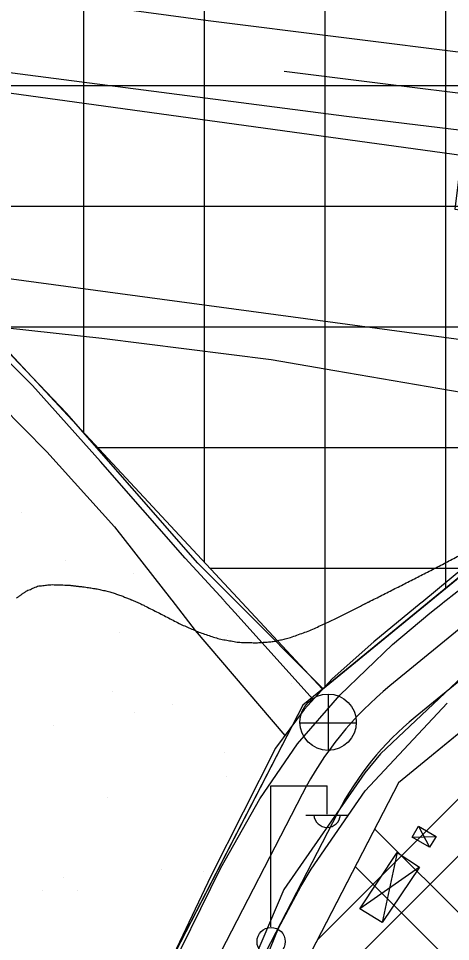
# Model space of a CAD drawing. Extents: x 417995 to 421451, y 4454518 to 4458015.
# Drawn here: x 419933.6 to 419987.3, y 4455080.4 to 4455195.1 of the extents above; entities that cross this region are included whole.
import ezdxf

# ---------------------------------------------------------------- set-up
doc = ezdxf.new("R2010")
doc.units = 0
for name, color, linetype in [('ADAKENARI', 7, 'Continuous'), ('B_Imalat', 7, 'Continuous'), ('B_Kapi', 7, 'Continuous'), ('B_Sundurma', 7, 'Continuous'), ('Egri_1m', 7, 'Continuous'), ('KALDIRIM_FAT', 7, 'Continuous'), ('PL_AYA_PARK_DINLENME', 7, 'Continuous'), ('PL_K_DEPOLAMA', 7, 'Continuous'), ('PL_TİCARET', 7, 'Continuous'), ('S_Elektrik_Diregi', 7, 'Continuous'), ('S_Rogar_Kapagi', 7, 'Continuous'), ('Sinir_Tel_bir_taraf', 7, 'Continuous'), ('TRFAT_DEPOLAMA', 7, 'Continuous'), ('TRFAT_PARKALANI', 7, 'Continuous'), ('TRFAT_TİCARET', 7, 'Continuous'), ('Yol_Kaldirim_kenari_bordurtasi', 7, 'Continuous'), ('Yol_Sose', 7, 'Continuous'), ('Yol_Toprak_Duz', 7, 'Continuous'), ('Yol_Toprak_Kesik', 7, 'Continuous')]:
    doc.layers.add(name, color=color, linetype=linetype)

msp = doc.modelspace()

# ---------------------------------------------------------------- linework, layer by layer
at = {"layer": 'ADAKENARI'}
for p, q in [((419971.33721307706, 4455111.774155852), (419931.3880536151, 4455154.692905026)), ((420006.4723338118, 4455140.516019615), (419971.33721307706, 4455111.774155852)), ((420015.969804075, 4455128.905763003), (419980.79345789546, 4455100.130175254)), ((419971.33721307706, 4455111.774155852), (419968.89421296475, 4455109.775688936)), ((419968.89421296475, 4455109.775688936), (419932.0343151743, 4455038.43906758)), ((419980.79345789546, 4455100.130175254), (419945.0540187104, 4455030.935058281))]:
    msp.add_line(p, q, dxfattribs=at)
at = {"layer": 'B_Imalat'}
msp.add_lwpolyline([(419991.1715196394, 4455161.730897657), (419989.34275422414, 4455161.9773355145), (419988.5545853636, 4455155.171176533), (419925.278608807, 4455163.700672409), (419926.59695584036, 4455173.537990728), (419916.8481998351, 4455174.870724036), (419918.51424774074, 4455187.753797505), (419988.5979776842, 4455178.105747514), (419987.78878820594, 4455171.392495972), (419992.2976696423, 4455170.84218506)], close=True, dxfattribs=at)
at = {"layer": 'B_Kapi'}
msp.add_lwpolyline([(419965.8851364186, 4455082.044683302), (419968.6379696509, 4455087.2334381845)], dxfattribs=at)
at = {"layer": 'B_Sundurma'}
for p, q in [((419983.27800302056, 4455094.720942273), (419984.6541795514, 4455092.099851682)), ((419982.4746979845, 4455093.367006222), (419985.457182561, 4455093.446576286)), ((419980.6335759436, 4455091.463407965), (419978.7385934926, 4455082.735464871)), ((419983.398840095, 4455089.644811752), (419975.97724312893, 4455084.474437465))]:
    msp.add_line(p, q, dxfattribs=at)
for points in [[(419982.4746979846, 4455093.367006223), (419983.2780030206, 4455094.720942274), (419985.45718256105, 4455093.446576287), (419984.65417955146, 4455092.099851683)], [(419980.63357594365, 4455091.463407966), (419983.39884009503, 4455089.644811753), (419978.73859349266, 4455082.735464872), (419975.977243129, 4455084.474437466)]]:
    msp.add_lwpolyline(points, close=True, dxfattribs=at)
at = {"layer": 'Egri_1m'}
for points in [[(419977.1125351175, 4455122.613297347), (419978.72686928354, 4455123.428524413), (419980.3412034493, 4455124.24375148), (419981.9555376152, 4455125.058978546), (419983.5757120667, 4455125.8825167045), (419985.2153541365, 4455126.7337585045), (419986.8549962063, 4455127.585000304), (419988.49463827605, 4455128.436242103), (419989.7035531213, 4455129.089581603), (419990.40995287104, 4455129.512035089), (419991.1163526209, 4455129.934488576), (419991.8227523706, 4455130.356942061), (419992.7372938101, 4455130.984222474), (419993.7443426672, 4455131.7025370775), (419994.7513915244, 4455132.42085168), (419995.75844038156, 4455133.139166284), (419996.7542911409, 4455133.872379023), (419997.7492087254, 4455134.606833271), (419998.74412631, 4455135.341287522), (419999.74960033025, 4455136.089832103), (420000.8131347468, 4455136.915873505), (420001.8766691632, 4455137.741914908), (420002.94020357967, 4455138.567956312), (420004.1878329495, 4455139.5736784), (420005.73001424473, 4455140.8668895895), (420007.27219553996, 4455142.160100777), (420008.81437683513, 4455143.453311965), (420009.92052874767, 4455144.330979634), (420010.754162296, 4455144.948932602), (420011.58779584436, 4455145.566885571), (420012.4214293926, 4455146.184838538), (420013.3353573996, 4455146.759020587), (420014.2638843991, 4455147.325244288), (420015.19241139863, 4455147.891467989), (420016.07195994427, 4455148.418946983), (420016.36376704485, 4455148.481489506), (420016.6555741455, 4455148.544032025), (420016.9473812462, 4455148.606574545), (420017.24055441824, 4455148.6420549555), (420017.536801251, 4455148.616645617), (420017.83304808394, 4455148.59123628), (420018.1292949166, 4455148.565826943), (420018.3967474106, 4455148.544801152), (420018.6395190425, 4455148.5275326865), (420018.8822906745, 4455148.510264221), (420019.1250623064, 4455148.492995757), (420019.365240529, 4455148.457815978), (420019.6046407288, 4455148.4172628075), (420019.8440409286, 4455148.376709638), (420020.0834411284, 4455148.336156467)], [(419933.2998157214, 4455123.076270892), (419933.4163806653, 4455123.1584945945), (419933.5329456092, 4455123.240718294), (419933.64951055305, 4455123.322941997), (419933.76607549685, 4455123.405165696), (419933.88447454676, 4455123.488683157), (419934.0193805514, 4455123.583844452), (419934.154286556, 4455123.679005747), (419934.28919256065, 4455123.774167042), (419934.42409856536, 4455123.869328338), (419934.5914275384, 4455123.970851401), (419934.8884483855, 4455124.097821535), (419935.18546923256, 4455124.224791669), (419935.4824900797, 4455124.351761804), (419935.7795109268, 4455124.478731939), (419936.0850918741, 4455124.578660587), (419936.41064638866, 4455124.615492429), (419936.73620090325, 4455124.652324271), (419937.06175541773, 4455124.689156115), (419937.38730993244, 4455124.725987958), (419937.7594193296, 4455124.742819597), (419938.20136105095, 4455124.729650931), (419938.64330277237, 4455124.716482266), (419939.08524449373, 4455124.703313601), (419939.52718621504, 4455124.690144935), (419939.9687155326, 4455124.658112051), (419940.40983244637, 4455124.60721495), (419940.8509493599, 4455124.556317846), (419941.29206627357, 4455124.505420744), (419941.7331831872, 4455124.454523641), (419942.09747268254, 4455124.40465226), (419942.410543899, 4455124.355464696), (419942.72361511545, 4455124.306277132), (419943.0366863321, 4455124.257089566), (419943.3497575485, 4455124.207902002), (419943.65959649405, 4455124.142318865), (419943.9680501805, 4455124.069709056), (419944.2765038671, 4455123.997099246), (419944.58495755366, 4455123.924489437), (419944.89341124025, 4455123.8518796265), (419945.1745000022, 4455123.762756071), (419945.448747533, 4455123.66950408), (419945.72299506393, 4455123.576252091), (419945.99724259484, 4455123.4830001), (419946.27149012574, 4455123.389748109), (419946.50943929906, 4455123.297103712), (419946.74335532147, 4455123.204526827), (419946.9772713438, 4455123.111949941), (419947.2111873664, 4455123.019373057), (419947.4451033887, 4455122.926796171)], [(419947.4451033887, 4455122.926796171), (419947.44853997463, 4455122.925436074), (419947.4519765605, 4455122.924075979), (419947.4554131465, 4455122.922715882), (419947.45884973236, 4455122.921355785), (419947.4622863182, 4455122.919995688), (419947.4657229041, 4455122.918635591), (419947.46915949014, 4455122.917275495), (419947.4725960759, 4455122.915915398), (419947.4760326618, 4455122.914555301), (419947.4794692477, 4455122.913195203), (419947.4829058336, 4455122.911835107), (419947.4863424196, 4455122.910475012), (419947.48977900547, 4455122.909114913), (419947.4932155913, 4455122.907754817), (419947.49665217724, 4455122.90639472), (419947.5000887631, 4455122.905034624), (419947.503525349, 4455122.903674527), (419947.50696193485, 4455122.90231443), (419947.5103985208, 4455122.900954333), (419947.5138351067, 4455122.899594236), (419947.5172716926, 4455122.89823414), (419947.5207082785, 4455122.896874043), (419947.5241448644, 4455122.895513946), (419947.52758145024, 4455122.89415385), (419947.5310180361, 4455122.892793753), (419947.534454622, 4455122.891433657), (419947.5378912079, 4455122.89007356), (419947.54132779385, 4455122.888713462), (419947.54476437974, 4455122.887353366), (419947.5482009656, 4455122.885993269), (419947.5516375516, 4455122.884633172), (419947.55507413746, 4455122.883273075), (419947.5585107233, 4455122.881912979), (419947.56194730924, 4455122.880552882), (419947.56538389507, 4455122.879192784), (419947.56882048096, 4455122.877832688), (419947.57225706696, 4455122.876472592), (419947.5756936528, 4455122.875112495), (419947.5791302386, 4455122.873752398), (419947.58256682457, 4455122.872392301), (419947.58600341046, 4455122.871032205), (419947.58943999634, 4455122.869672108), (419947.5928765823, 4455122.8683120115), (419947.5963131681, 4455122.8669519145), (419947.59974975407, 4455122.865591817), (419947.60318633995, 4455122.864231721), (419947.6066229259, 4455122.862871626), (419947.6100595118, 4455122.8615115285), (419947.6134960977, 4455122.860151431)], [(419947.6134960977, 4455122.860151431), (419947.8082193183, 4455122.77465849), (419948.00294253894, 4455122.689165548), (419948.19766575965, 4455122.603672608), (419948.39160740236, 4455122.516430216), (419948.5852648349, 4455122.428551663), (419948.77892226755, 4455122.3406731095), (419949.23036521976, 4455122.119086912), (419949.97642019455, 4455121.744691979), (419950.7224751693, 4455121.370297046), (419951.4679012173, 4455120.993828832), (419952.21081155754, 4455120.609067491), (419952.95372189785, 4455120.224306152), (419953.6966322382, 4455119.839544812), (419954.3969101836, 4455119.5318768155), (419955.0941429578, 4455119.22971549), (419955.79137573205, 4455118.927554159), (419956.51052232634, 4455118.6643211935), (419957.2406258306, 4455118.420552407), (419957.970729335, 4455118.176783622), (419958.70231468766, 4455117.976587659), (419959.4361228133, 4455117.841750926), (419960.1699309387, 4455117.706914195), (419960.9039178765, 4455117.587354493), (419961.63906709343, 4455117.567095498), (419962.37421631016, 4455117.546836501), (419963.10936552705, 4455117.526577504), (419963.7255616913, 4455117.559574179), (419964.3234573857, 4455117.6007640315), (419964.9213530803, 4455117.6419538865), (419965.51742566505, 4455117.736858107), (419966.1122828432, 4455117.867571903), (419966.7071400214, 4455117.9982857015), (419967.3696934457, 4455118.181520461), (419968.1676393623, 4455118.469797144), (419968.965585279, 4455118.758073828), (419969.76107067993, 4455119.049904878), (419970.5221088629, 4455119.39149706), (419971.2831470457, 4455119.733089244), (419972.0441852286, 4455120.0746814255), (419972.73002977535, 4455120.410369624), (419973.3970759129, 4455120.744581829), (419974.0641220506, 4455121.078794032), (419974.7308165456, 4455121.413608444), (419975.39720335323, 4455121.748949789), (419976.06359016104, 4455122.084291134), (419976.58757044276, 4455122.348045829), (419976.7199327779, 4455122.414937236), (419976.8522951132, 4455122.481828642), (419976.9846574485, 4455122.54872005)], [(419976.9846574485, 4455122.54872005), (419976.9872671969, 4455122.550037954), (419976.98987694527, 4455122.551355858), (419976.99248669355, 4455122.552673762), (419976.9950964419, 4455122.553991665), (419976.9977061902, 4455122.555309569), (419977.00031593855, 4455122.556627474), (419977.00292568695, 4455122.557945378), (419977.0055354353, 4455122.5592632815), (419977.00814518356, 4455122.560581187), (419977.01075493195, 4455122.561899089), (419977.0133646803, 4455122.563216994), (419977.0159744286, 4455122.564534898), (419977.0185841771, 4455122.565852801), (419977.02119392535, 4455122.567170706), (419977.0238036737, 4455122.568488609), (419977.0264134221, 4455122.569806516), (419977.02902317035, 4455122.571124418), (419977.03163291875, 4455122.572442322), (419977.0342426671, 4455122.573760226), (419977.0368524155, 4455122.575078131), (419977.0394621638, 4455122.576396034), (419977.0420719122, 4455122.577713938), (419977.0446816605, 4455122.579031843), (419977.04729140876, 4455122.580349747), (419977.0499011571, 4455122.581667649), (419977.0525109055, 4455122.582985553), (419977.05512065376, 4455122.584303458), (419977.0577304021, 4455122.585621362), (419977.06034015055, 4455122.586939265), (419977.0629498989, 4455122.588257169), (419977.0655596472, 4455122.589575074), (419977.0681693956, 4455122.590892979), (419977.07077914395, 4455122.592210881), (419977.0733888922, 4455122.593528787), (419977.0759986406, 4455122.594846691), (419977.078608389, 4455122.596164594), (419977.08121813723, 4455122.5974825), (419977.0838278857, 4455122.598800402), (419977.086437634, 4455122.600118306), (419977.08904738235, 4455122.601436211), (419977.09165713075, 4455122.602754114), (419977.094266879, 4455122.6040720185), (419977.0968766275, 4455122.605389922), (419977.0994863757, 4455122.606707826), (419977.1020961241, 4455122.608025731), (419977.10470587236, 4455122.609343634), (419977.1073156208, 4455122.610661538), (419977.1099253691, 4455122.611979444), (419977.1125351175, 4455122.613297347)]]:
    msp.add_spline(points, degree=3, dxfattribs=at)
at = {"layer": 'KALDIRIM_FAT'}
for p, q in [((420009.6381535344, 4455136.645931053), (419979.6960814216, 4455112.152178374)), ((420012.80397880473, 4455132.775847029), (419982.8619369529, 4455108.282119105)), ((419968.8052126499, 4455098.710749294), (419937.1145267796, 4455037.354422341)), ((419973.24763986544, 4455096.416225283), (419941.55695399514, 4455035.059898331))]:
    msp.add_line(p, q, dxfattribs=at)
for radius in [42.65670665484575, 37.65670665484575]:
    msp.add_arc((420006.7050755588, 4455079.135381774), radius, 129.28447044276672, 152.68354106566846, dxfattribs=at)
at = {"layer": 'PL_AYA_PARK_DINLENME'}
msp.add_lwpolyline([(419931.3880536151, 4455154.692905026), (419971.33721307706, 4455111.774155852), (419968.89421296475, 4455109.775688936), (419932.0343151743, 4455038.43906758)], dxfattribs=at)
at = {"layer": 'PL_K_DEPOLAMA'}
msp.add_lwpolyline([(420070.2266532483, 4455173.2887903), (420015.969804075, 4455128.905763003), (419980.79345789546, 4455100.130175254), (419945.0540187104, 4455030.935058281)], dxfattribs=at)
at = {"layer": 'PL_TİCARET'}
msp.add_lwpolyline([(419931.3880536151, 4455154.692905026), (419971.33721307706, 4455111.774155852), (420006.4723338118, 4455140.516019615), (420060.657, 4455184.84), (420061.79898161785, 4455185.79812301), (420062.91714723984, 4455186.784748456), (420064.0104482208, 4455187.79885747), (420065.0782092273, 4455188.839823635), (420066.1197707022, 4455189.907003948), (420067.1344892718, 4455190.99973921), (420068.1217381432, 4455192.117354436), (420069.0809074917, 4455193.259159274), (420079.571, 4455206.068), (420081.2102378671, 4455207.817190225), (420083.06708450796, 4455209.333167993), (420085.1089034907, 4455210.588971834), (420087.29948360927, 4455211.562330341), (420089.5999754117, 4455212.235981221), (420090.3046635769, 4455212.34363396), (420091.96958018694, 4455212.597977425), (420094.583, 4455212.63), (420121.63800000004, 4455207.796), (420186.08580637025, 4455195.960424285)], dxfattribs=at)
at = {"layer": 'S_Elektrik_Diregi'}
for p, q in [((419964.91813921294, 4455099.727220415), (419971.9181665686, 4455099.72722728)), ((419964.9181520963, 4455082.227152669), (419964.91813921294, 4455099.727220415)), ((419971.91816957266, 4455096.227213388), (419971.9181665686, 4455099.72722728)), ((419969.25815954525, 4455096.087209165), (419974.5081799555, 4455096.08721474))]:
    msp.add_line(p, q, dxfattribs=at)
msp.add_circle((419964.9541396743, 4455080.391761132), 1.750000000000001, dxfattribs=at)
msp.add_arc((419971.9189531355, 4455096.2401043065), 1.6583500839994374, 184.83843333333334, 355.1464111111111, dxfattribs=at)
at = {"layer": 'S_Rogar_Kapagi'}
for p, q in [((419972.09219486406, 4455104.113414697), (419972.0921897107, 4455111.1134407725)), ((419968.52217857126, 4455107.578425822), (419975.5222059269, 4455107.578429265))]:
    msp.add_line(p, q, dxfattribs=at)
msp.add_circle((419972.03898111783, 4455107.641978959), 3.500000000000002, dxfattribs=at)
at = {"layer": 'Sinir_Tel_bir_taraf'}
for points in [[(419960.479091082, 4455122.789064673), (419955.86158710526, 4455127.428058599), (419939.51798017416, 4455146.035978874), (419929.3839006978, 4455156.6624265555), (419918.9859568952, 4455167.335960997), (419909.6837148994, 4455177.490167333), (419902.35856205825, 4455185.219980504), (419898.1738004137, 4455189.900082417)], [(419966.5811070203, 4455188.5478415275), (420003.754461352, 4455183.913216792)], [(419964.9639734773, 4455152.668655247), (419943.9101921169, 4455155.332991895), (419929.11054295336, 4455156.943029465)], [(420011.7738634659, 4455144.797330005), (420003.3932442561, 4455145.8900251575), (419988.81343029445, 4455148.595727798), (419972.8733467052, 4455151.305967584), (419964.9639734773, 4455152.668655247)], [(419992.422987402, 4455129.759492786), (419983.6794197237, 4455122.543904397)], [(419983.6002535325, 4455122.478572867), (419977.73194659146, 4455117.635779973), (419972.5334648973, 4455113.0214440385), (419969.05636797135, 4455109.241719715), (419965.5041028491, 4455104.441445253), (419957.4543663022, 4455088.533107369), (419950.07915597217, 4455072.985048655), (419940.1860575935, 4455054.620063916), (419930.82576363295, 4455035.554433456), (419924.1290961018, 4455019.946263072), (419922.03325188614, 4455013.609138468)], [(419960.54481314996, 4455122.723036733), (419960.479091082, 4455122.789064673)], [(419971.4133868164, 4455111.803880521), (419960.54481314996, 4455122.723036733)], [(419983.6794197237, 4455122.543904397), (419983.6002535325, 4455122.478572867)], [(419968.6379696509, 4455087.2334381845), (419969.92350759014, 4455089.376499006), (419976.65046563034, 4455099.104376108), (419986.8396611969, 4455109.9974557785)], [(419959.7459201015, 4455066.969149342), (419965.8851364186, 4455082.044683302)]]:
    msp.add_lwpolyline(points, dxfattribs=at)
at = {"layer": 'TRFAT_DEPOLAMA'}
for p, q in [((419963.1468996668, 4455065.964679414), (420094.57593335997, 4455197.393713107)), ((419970.7006548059, 4455080.589502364), (420032.71374214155, 4455142.6025897)), ((419977.8238944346, 4455094.380804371), (420016.13618812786, 4455056.068510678)), ((419975.41557436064, 4455089.718056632), (420016.13618812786, 4455048.997442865))]:
    msp.add_line(p, q, dxfattribs=at)
at = {"layer": 'TRFAT_PARKALANI'}
for p, q in [((419936.57243186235, 4455148.487813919), (419936.57243186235, 4455148.487813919)), ((419933.96770919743, 4455133.715697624), (419933.96770919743, 4455133.715697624)), ((419939.42266343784, 4455127.804975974), (419939.42266343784, 4455127.804975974)), ((419947.87158460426, 4455126.186936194), (419947.87158460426, 4455126.186936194)), ((419960.85530027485, 4455121.429861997), (419960.85530027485, 4455121.429861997)), ((419946.0831839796, 4455118.825139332), (419946.0831839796, 4455118.825139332)), ((419959.5157739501, 4455118.450343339), (419959.5157739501, 4455118.450343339)), ((419967.5158208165, 4455112.450025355), (419967.5158208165, 4455112.450025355)), ((419945.2668619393, 4455111.4148199), (419945.2668619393, 4455111.4148199)), ((419952.7437045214, 4455109.845302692), (419952.7437045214, 4455109.845302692)), ((419948.0251073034, 4455108.8085291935), (419948.0251073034, 4455108.8085291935)), ((419937.9715882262, 4455107.240580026), (419937.9715882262, 4455107.240580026)), ((419959.17073734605, 4455103.886058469), (419959.17073734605, 4455103.886058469)), ((419959.4042250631, 4455100.865466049), (419959.4042250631, 4455100.865466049)), ((419944.63210876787, 4455098.260743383), (419944.63210876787, 4455098.260743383)), ((419951.2926293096, 4455089.2809067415), (419951.2926293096, 4455089.2809067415)), ((419956.5660146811, 4455089.113942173), (419956.5660146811, 4455089.113942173)), ((419939.1320945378, 4455088.292332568), (419939.1320945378, 4455088.292332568)), ((419936.52051301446, 4455086.676184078), (419936.52051301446, 4455086.676184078)), ((419940.9256574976, 4455086.794626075), (419940.9256574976, 4455086.794626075))]:
    msp.add_line(p, q, dxfattribs=at)
at = {"layer": 'TRFAT_TİCARET'}
for p, q in [((419986.67835626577, 4455124.323793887), (419986.67835626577, 4455631.5416501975)), ((419971.67835626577, 4455112.053223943), (419971.67835626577, 4455604.364190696)), ((419956.67835626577, 4455127.522667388), (419956.67835626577, 4455577.186731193)), ((419941.67835626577, 4455143.637680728), (419941.67835626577, 4455558.889843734)), ((419836.07814021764, 4455186.774155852), (420062.9051423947, 4455186.774155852)), ((419915.48127753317, 4455171.774155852), (420044.68441817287, 4455171.774155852)), ((419929.4499056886, 4455156.774155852), (420026.3473919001, 4455156.774155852)), ((419943.41294205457, 4455141.774155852), (420008.01036562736, 4455141.774155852)), ((419957.3750775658, 4455126.774155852), (419989.67376965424, 4455126.774155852))]:
    msp.add_line(p, q, dxfattribs=at)
at = {"layer": 'Yol_Kaldirim_kenari_bordurtasi'}
for points in [[(419849.69642232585, 4455287.840647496), (419849.694113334, 4455279.422608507), (419852.0421285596, 4455269.0505209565), (419854.2065119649, 4455258.041538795), (419849.6376581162, 4455229.713523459), (419844.5620987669, 4455199.485335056), (419881.607591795, 4455195.226761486), (419929.27055712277, 4455188.797296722), (419974.307393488, 4455182.970825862), (420010.1491394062, 4455178.611042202)], [(419953.1682365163, 4455205.620457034), (419976.84112645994, 4455202.147331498), (420017.40492092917, 4455196.786257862), (420050.96706602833, 4455193.045887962), (420054.4846437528, 4455188.923127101), (420054.1414997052, 4455185.88993842), (420051.23520964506, 4455182.919098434), (420006.7029028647, 4455188.611698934), (419957.1258956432, 4455194.824208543), (419909.9495425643, 4455201.196310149), (419855.6489341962, 4455208.10111842), (419856.86177457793, 4455217.836819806), (419901.1306625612, 4455212.202254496)]]:
    msp.add_lwpolyline(points, dxfattribs=at)
at = {"layer": 'Yol_Sose'}
for points in [[(419986.35236698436, 4455122.515659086), (419993.13479347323, 4455127.82147064)], [(419924.0900800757, 4455013.587402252), (419924.6197427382, 4455015.147692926), (419933.08778059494, 4455035.239721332), (419941.4712872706, 4455053.828762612), (419951.28411602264, 4455074.469396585), (419958.6966591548, 4455089.531345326), (419963.56314052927, 4455098.119722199), (419968.2260996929, 4455104.950643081), (419973.49227814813, 4455111.006361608), (419980.0320209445, 4455117.289319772), (419984.6815503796, 4455121.208599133), (419986.2687896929, 4455122.450277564)], [(419999.50729253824, 4455122.309905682), (419989.48139745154, 4455114.04214558), (419978.55379525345, 4455103.706292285), (419976.61280785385, 4455101.337553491), (419966.5309345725, 4455086.8715201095), (419956.67015369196, 4455063.702752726), (419937.8239257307, 4455023.786941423), (419933.92567928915, 4455013.483461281)], [(419986.2687896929, 4455122.450277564), (419986.35236698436, 4455122.515659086)]]:
    msp.add_lwpolyline(points, dxfattribs=at)
at = {"layer": 'Yol_Toprak_Duz'}
for points in [[(419919.88714140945, 4455158.631318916), (419937.0821528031, 4455141.236648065), (419945.51312580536, 4455131.940626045), (419952.56545361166, 4455122.872688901)], [(419952.56545361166, 4455122.872688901), (419952.61646079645, 4455122.807103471)], [(419952.61646079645, 4455122.807103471), (419955.53318220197, 4455119.056760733), (419966.6443889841, 4455105.982345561)]]:
    msp.add_lwpolyline(points, dxfattribs=at)
at = {"layer": 'Yol_Toprak_Kesik'}
for points in [[(419959.0600614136, 4455122.804059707), (419954.29268400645, 4455128.046164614), (419943.75233530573, 4455140.0521757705), (419935.2860558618, 4455149.478924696), (419929.33445898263, 4455155.374056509)], [(419959.12000741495, 4455122.738144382), (419959.0600614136, 4455122.804059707)], [(419970.1719191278, 4455110.454362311), (419960.4272209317, 4455121.300760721), (419959.12000741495, 4455122.738144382)]]:
    msp.add_lwpolyline(points, dxfattribs=at)

doc.saveas('drawing.dxf')
